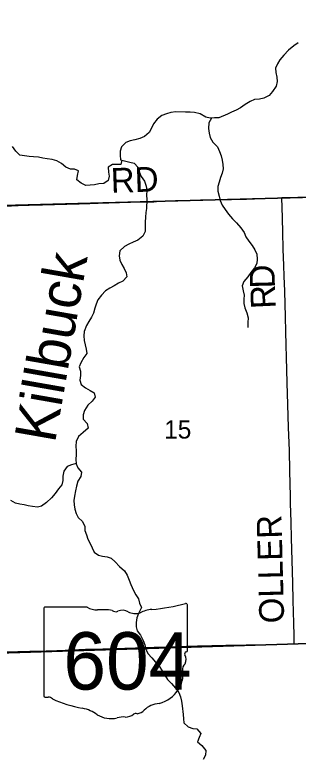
# Model space of a CAD drawing. Extents: x 1985906 to 2360102, y 891258 to 1222054.
# Drawn here: x 2124580 to 2128015, y 1071897 to 1080901 of the extents above; entities that cross this region are included whole.
import ezdxf

# ---------------------------------------------------------------- set-up
doc = ezdxf.new("R2010")
doc.units = 0
for name, color, linetype in [('GM_X_County_Road', 7, 'Continuous'), ('GM_X_County_Road_Text', 7, 'Continuous'), ('GM_X_Minor_River', 7, 'Continuous'), ('GM_X_Minor_River_Text', 7, 'Continuous'), ('GM_X_Section', 7, 'Continuous'), ('GM_X_Section_Text', 7, 'Continuous'), ('GM_X_State_Location', 7, 'Continuous'), ('GM_X_State_Route', 7, 'Continuous'), ('GM_X_State_Shield', 7, 'Continuous'), ('GM_X_Township_Road', 7, 'Continuous'), ('GM_X_Township_Road_Text', 7, 'Continuous')]:
    doc.layers.add(name, color=color, linetype=linetype)

msp = doc.modelspace()

# ---------------------------------------------------------------- linework, layer by layer
at = {"layer": 'GM_X_County_Road'}
for points in [[(2127818.9, 1078683.5), (2127896.1, 1078686.1), (2128010.8, 1078688.7), (2128158.5, 1078691.5), (2128437.4, 1078697.8), (2128634.2, 1078704.4), (2128699.8, 1078706.5), (2128896.4, 1078713), (2129109.6, 1078719.8), (2129388.4, 1078726), (2129650.9, 1078732.6), (2129880.4, 1078740.4), (2130175.5, 1078748.2), (2130487.2, 1078755.3), (2130749.6, 1078763.8), (2131077.7, 1078772), (2131490.4, 1078782.6)], [(2124457, 1078580.5), (2124621.1, 1078586.2), (2124752.2, 1078591.6), (2124916.2, 1078596.7), (2125211.5, 1078605.1), (2125359.1, 1078608.7), (2125490.4, 1078612.1), (2125588.7, 1078615.7), (2125850.6, 1078624.3), (2125981.3, 1078628.3), (2126095.6, 1078631), (2126193.4, 1078632.5), (2126239.2, 1078632.8), (2126264.4, 1078634), (2126298.2, 1078635.6), (2126375.4, 1078640.2), (2126459.8, 1078645.3), (2126492.7, 1078646.6), (2126527.5, 1078648), (2126617.7, 1078650.5), (2126830.7, 1078655.2), (2126896.2, 1078656.6), (2127011, 1078659.1), (2127207.8, 1078662.3), (2127388.2, 1078666.9), (2127585, 1078673.8), (2127781.5, 1078682.4), (2127818.9, 1078683.5)]]:
    msp.add_lwpolyline(points, dxfattribs=at)
at = {"layer": 'GM_X_Minor_River'}
for points in [[(2128015.6, 1080561.7), (2127963.6, 1080523.5), (2127899.6, 1080471.3), (2127841.7, 1080413.1), (2127791.7, 1080356.9), (2127765.8, 1080306.8), (2127741.9, 1080252.6), (2127746, 1080200.4), (2127756.1, 1080144.3), (2127760.2, 1080090.2), (2127746.4, 1080034), (2127704.4, 1079971.8), (2127662.5, 1079921.6), (2127600.5, 1079889.5), (2127544.4, 1079879.4), (2127486.4, 1079873.3), (2127434.4, 1079851.2), (2127372.4, 1079813.1), (2127314.4, 1079770.9), (2127262.4, 1079742.8), (2127208.4, 1079718.6), (2127156.4, 1079694.5), (2127052.4, 1079650.3), (2127000.3, 1079650.2), (2126948.3, 1079646.2), (2126896.2, 1079658.2), (2126828, 1079698.2), (2126757.9, 1079716.1), (2126705.8, 1079720.1), (2126649.8, 1079722.1), (2126533.6, 1079725.9), (2126471.6, 1079715.8), (2126417.5, 1079701.8), (2126361.5, 1079681.6), (2126303.6, 1079635.5), (2126261.6, 1079579.3), (2126235.7, 1079527.1), (2126207.8, 1079474.9), (2126153.8, 1079426.8), (2126093.8, 1079402.6), (2126035.8, 1079386.5), (2125979.7, 1079374.4), (2125927.7, 1079352.3), (2125871.8, 1079300.1), (2125857.9, 1079248), (2125858, 1079197.9), (2125862.1, 1079141.7), (2125974.3, 1079113.8), (2126026.4, 1079101.8), (2126074.5, 1079047.7), (2126092.7, 1078989.6), (2126110.8, 1078939.5), (2126153, 1078881.4), (2126171.1, 1078823.2), (2126179.2, 1078771.1), (2126177.3, 1078715), (2126179.4, 1078660.8), (2126175.7, 1078552.6), (2126169.8, 1078502.4), (2126163.9, 1078446.3), (2126160, 1078386.1), (2126160.1, 1078328), (2126158.2, 1078273.8), (2126130.3, 1078217.7), (2126070.3, 1078169.5), (2126016.3, 1078145.4), (2125960.3, 1078121.2), (2125908.3, 1078089.1), (2125854.4, 1078036.9), (2125844.5, 1077978.8), (2125854.6, 1077926.6), (2125878.7, 1077874.5), (2125904.9, 1077822.4), (2125931, 1077772.3), (2125937.1, 1077722.2), (2125891.2, 1077670), (2125837.2, 1077645.9), (2125785.2, 1077611.8), (2125731.2, 1077585.6), (2125679.2, 1077553.5), (2125629.2, 1077501.3), (2125585.3, 1077445.1), (2125567.4, 1077393), (2125551.5, 1077342.8), (2125533.6, 1077282.7)], [(2126965.1, 1079647.5), (2126930.4, 1079592), (2126928.5, 1079523.8), (2126936.6, 1079463.7), (2126948.7, 1079413.6), (2126980.9, 1079357.5), (2127037.1, 1079299.4), (2127063.2, 1079241.3), (2127083.4, 1079189.2), (2127095.5, 1079137), (2127101.6, 1079086.9), (2127105.7, 1079034.8), (2127093.8, 1078980.6), (2127073.9, 1078928.5), (2127056, 1078872.3), (2127042.1, 1078818.2), (2127042.2, 1078764), (2127056.3, 1078701.9), (2127070.5, 1078649.8), (2127092.6, 1078593.6), (2127128.8, 1078539.6), (2127168.9, 1078481.4), (2127219.1, 1078427.4), (2127269.3, 1078377.3), (2127321.4, 1078317.2), (2127359.6, 1078259.1), (2127379.7, 1078207), (2127415.9, 1078156.9), (2127458, 1078104.8), (2127488.2, 1078048.7), (2127512.3, 1077996.6), (2127516.4, 1077938.4), (2127512.5, 1077884.3), (2127486.6, 1077834.1), (2127440.7, 1077776), (2127402.8, 1077721.8), (2127356.8, 1077665.6), (2127336.9, 1077613.4), (2127349.1, 1077553.3), (2127359.2, 1077501.2), (2127355.3, 1077451), (2127355.4, 1077400.9), (2127367.5, 1077348.8), (2127393.7, 1077284.7), (2127407.8, 1077224.5), (2127403.9, 1077168.4), (2127404, 1077114.2), (2127406, 1077108.2)], [(2125878.1, 1079137.7), (2125866.2, 1079083.6), (2125762.1, 1079083.5), (2125710.1, 1079051.3), (2125714.2, 1078993.2), (2125724.3, 1078943.1), (2125712.4, 1078892.9), (2125658.5, 1078854.8), (2125598.4, 1078850.7), (2125544.4, 1078838.6), (2125494.3, 1078836.5), (2125442.3, 1078830.5), (2125386.1, 1078860.5), (2125332, 1078900.5), (2125337.9, 1078952.7), (2125353.8, 1079008.8), (2125303.7, 1079030.8), (2125253.6, 1079028.8), (2125197.5, 1079054.8), (2125145.4, 1079096.8), (2125089.2, 1079130.9), (2125031.1, 1079144.8), (2124973.1, 1079152.8), (2124921, 1079162.8), (2124866.9, 1079174.7), (2124804.8, 1079178.7), (2124752.7, 1079182.6), (2124696.7, 1079190.6), (2124642.6, 1079198.5), (2124592.4, 1079246.6), (2124552.3, 1079304.7)], [(2125533.6, 1077282.7), (2125509.7, 1077232.5), (2125477.7, 1077182.4), (2125449.8, 1077132.2), (2125421.9, 1077060), (2125416, 1077005.8), (2125420.2, 1076949.7), (2125434.3, 1076897.6), (2125446.4, 1076845.5), (2125454.5, 1076793.4), (2125414.6, 1076743.2), (2125378.7, 1076681), (2125360.7, 1076630.9), (2125376.9, 1076578.8), (2125377, 1076524.6), (2125369.1, 1076470.5), (2125383.2, 1076416.3), (2125435.4, 1076376.3), (2125491.5, 1076346.3), (2125541.6, 1076314.3), (2125553.7, 1076264.2), (2125517.8, 1076214), (2125465.8, 1076165.8), (2125423.9, 1076103.6), (2125408, 1076047.4), (2125408.1, 1075995.3), (2125458.3, 1075945.3), (2125468.4, 1075889.1), (2125406.5, 1075834.9), (2125352.5, 1075784.8), (2125324.6, 1075724.6), (2125318.7, 1075668.4), (2125322.8, 1075614.3), (2125324.9, 1075564.2), (2125321, 1075510), (2125325.2, 1075455.9), (2125345.3, 1075405.8), (2125387.4, 1075355.7), (2125379.5, 1075299.6), (2125345.6, 1075243.4), (2125329.7, 1075183.2), (2125313.8, 1075129.1), (2125301.9, 1075062.9), (2125296, 1075008.8), (2125298.2, 1074956.6), (2125306.3, 1074904.5), (2125322.4, 1074852.4), (2125346.5, 1074802.3), (2125400.7, 1074754.3), (2125426.8, 1074696.2), (2125428.9, 1074646), (2125447.1, 1074591.9), (2125463.2, 1074539.8), (2125495.3, 1074487.7), (2125519.5, 1074435.6), (2125543.6, 1074381.5), (2125593.7, 1074345.5), (2125643.8, 1074333.5), (2125697.9, 1074327.6), (2125748, 1074309.6), (2125798.1, 1074267.5), (2125850.3, 1074211.4), (2125908.5, 1074157.3), (2125942.6, 1074103.3), (2125966.8, 1074045.1), (2125986.9, 1073991), (2126017.1, 1073916.9), (2126047.2, 1073866.8), (2126077.4, 1073816.7), (2126091.5, 1073764.6), (2126115.6, 1073710.5), (2126077.7, 1073640.3), (2126057.8, 1073588.1), (2126051.9, 1073532), (2126052.1, 1073477.9), (2126064.2, 1073427.8), (2126104.3, 1073377.7), (2126136.5, 1073313.6), (2126154.6, 1073261.4), (2126166.7, 1073207.3), (2126192.9, 1073155.2), (2126239, 1073101.2), (2126285.2, 1073051.1), (2126331.4, 1073001), (2126367.5, 1072944.9), (2126397.6, 1072892.8), (2126431.8, 1072840.7), (2126477.9, 1072788.7), (2126528.1, 1072732.6), (2126566.3, 1072682.5), (2126588.4, 1072630.4), (2126600.5, 1072574.3), (2126608.6, 1072520.1), (2126620.9, 1072415.9), (2126623, 1072361.8), (2126627.1, 1072311.7), (2126681.3, 1072265.6), (2126737.4, 1072243.6), (2126787.4, 1072239.7), (2126835.6, 1072185.6), (2126815.7, 1072135.5)], [(2125324.9, 1075459.1), (2125267.1, 1075441.8), (2125213.1, 1075423.7), (2125175.2, 1075365.5), (2125163.3, 1075305.4), (2125163.4, 1075251.2), (2125149.5, 1075201.1), (2125107.5, 1075150.9), (2125069.6, 1075096.8), (2125023.7, 1075042.6), (2124963.7, 1074984.4), (2124903.8, 1074942.2), (2124853.7, 1074930.1), (2124793.6, 1074936.1), (2124743.6, 1074946), (2124693.5, 1074956), (2124639.4, 1074966), (2124589.3, 1074975.9), (2124533.2, 1075010)], [(2126815.7, 1072135.5), (2126795.8, 1072081.3), (2126847.9, 1072037.3), (2126896.1, 1071977.2), (2126892.2, 1071921), (2126864.3, 1071868.9)]]:
    msp.add_lwpolyline(points, dxfattribs=at)
at = {"layer": 'GM_X_Section'}
for points in [[(2123645, 1083931.9), (2128981.7, 1084099.3), (2129127.4, 1078714.6), (2123828.6, 1078571.4)], [(2123828.6, 1078571.4), (2129127.4, 1078714.6), (2129311.2, 1073314.1), (2123986.5, 1073146.8)], [(2123986.5, 1073146.8), (2129311.2, 1073314.1), (2129482.6, 1067959.6), (2124125.9, 1067820.2)]]:
    msp.add_lwpolyline(points, close=True, dxfattribs=at)
at = {"layer": 'GM_X_State_Route'}
for points in [[(2124467.8, 1073173.1), (2124763, 1073181), (2124959.8, 1073187.2), (2125091, 1073191.9), (2125189.4, 1073196.4), (2125434.9, 1073205.2), (2125533.2, 1073207.9), (2125648, 1073210.6), (2125779.1, 1073214.6), (2126041.2, 1073222.6), (2126123.1, 1073225.3), (2126177.2, 1073227.2)], [(2126177.2, 1073227.2), (2126205.1, 1073228.1), (2126270.6, 1073230.1), (2126434, 1073235.5), (2126581.1, 1073241), (2126663, 1073243.4), (2126794.2, 1073245.9), (2127138.8, 1073253.9), (2127384.8, 1073260.4), (2127663.8, 1073265), (2127909.9, 1073271.4), (2127966.4, 1073272.9), (2128155.9, 1073277.7)]]:
    msp.add_lwpolyline(points, dxfattribs=at)
at = {"layer": 'GM_X_State_Shield'}
for p, q in [((2124931.8, 1073698.8), (2124931.8, 1072642.2)), ((2125458.5, 1073717), (2124948.9, 1073717)), ((2126672, 1073190.4), (2126672, 1073743.2)), ((2126671.8, 1073190.6), (2126672, 1073190.4))]:
    msp.add_line(p, q, dxfattribs=at)
for centre, major_axis, start_param, end_param in [((2126052.1, 1075157.6), (1845.5, 0), 4.814394, 5.042369), ((2126652.7, 1073745.5), (19.4, 0), 6.141152, 7.989035), ((2124951.7, 1073701.1), (20.2, 0), 1.712693, 3.28349), ((2125579.9, 1073839.7), (195.5, 0), 4.042523, 4.731795), ((2125644.7, 1073123.8), (702, 0), 1.404758, 1.657858), ((2125804.1, 1073706.5), (56.4, 0), 3.836095, 5.185415), ((2125886.9, 1073584.4), (117.3, 0), 0.950623, 2.079405), ((2126038.3, 1073751.9), (141.1, 0), 4.081561, 5.145723), ((2126287.5, 1073394.3), (371.3, 0), 1.699011, 2.107814), ((2126667.5, 1073149.9), (30, 0), 1.883978, 3.671073), ((2126476.8, 1073080), (180, 0), 5.934695, 6.695948), ((2126651.3, 1073188.3), (20.7, 0), 5.05454, 6.418171), ((2126741.4, 1072959.1), (130.9, 0), 2.387724, 3.262537), ((2126155.5, 1072888.8), (461.6, 0), 5.101752, 6.440018), ((2124951.9, 1072639.9), (20.3, 0), 3.00124, 4.508301), ((2124955, 1072748), (155.2, 0), 4.665946, 4.897461), ((2124986.7, 1072581.2), (56, 0), 0.519207, 1.627899), ((2125693.3, 1073530.6), (1332.7, 0), 4.195997, 4.488961), ((2125296, 1072167.5), (417, 0), 0.823519, 1.323587), ((2126350.1, 1072345.5), (252.8, 0), 1.647645, 2.488434), ((2125747, 1072576), (264.6, 0), 4.026481, 4.996735), ((2125919.2, 1072496.9), (141, 0), 4.691044, 5.507374), ((2126046.7, 1072394.5), (39.7, 0), 1.147584, 2.315152), ((2126029.8, 1072539.8), (149.1, 0), 4.937069, 5.64225), ((2125899.9, 1072210.7), (217.4, 0), 1.495662, 1.94098)]:
    msp.add_ellipse(centre, major_axis=major_axis, ratio=0.8, start_param=start_param, end_param=end_param, dxfattribs=at)
at = {"layer": 'GM_X_Township_Road'}
for points in [[(2127960.5, 1073520.3), (2127953.9, 1073797.8), (2127948.6, 1074010.7), (2127935.1, 1074551.5), (2127929.1, 1074748.1), (2127923.1, 1074977.4), (2127921.2, 1075059.3), (2127915.1, 1075370.6), (2127909, 1075616.2), (2127899.5, 1075894.7), (2127891.5, 1076173.2), (2127883.5, 1076435.3), (2127874.8, 1076746.7), (2127870.5, 1076894.2), (2127866.1, 1077058), (2127861.1, 1077238.2), (2127852.5, 1077549.6), (2127846.5, 1077729.7), (2127842.3, 1077860.7), (2127834.8, 1078057.3), (2127827.5, 1078270.3), (2127819, 1078581.7), (2127818.9, 1078666.2), (2127818.9, 1078683.5)], [(2127966.4, 1073272.9), (2127966.2, 1073289.2), (2127965.3, 1073373.3), (2127960.5, 1073520.3)]]:
    msp.add_lwpolyline(points, dxfattribs=at)

# ---------------------------------------------------------------- texts
at = {"layer": 'GM_X_County_Road_Text'}
msp.add_text('RD', height=300, rotation=1.97382, dxfattribs=at).set_placement((2125748.2, 1078740.7))
at = {"layer": 'GM_X_Minor_River_Text'}
msp.add_text('Killbuck', height=500.18, rotation=80.05892, dxfattribs=at).set_placement((2125066, 1075695.7))
at = {"layer": 'GM_X_Section_Text'}
msp.add_text('15', height=221, rotation=0.00001, dxfattribs=at).set_placement((2126390.7, 1075761.5))
at = {"layer": 'GM_X_State_Location'}
msp.add_text('604', height=1, rotation=0.00001, dxfattribs=at).set_placement((2125429.3, 1073027.5))
for s in ['s', 'r']:
    msp.add_text(s, height=1, dxfattribs=at).set_placement((2125782.3, 1073100.3))
at = {"layer": 'GM_X_State_Shield'}
msp.add_text('604', height=696.1, dxfattribs=at).set_placement((2125168, 1072716.7))
at = {"layer": 'GM_X_Township_Road_Text'}
for s, rotation, p in [('D', 91.45723, (2127733.6, 1077585.9)), ('R', 92.58077, (2127744.7, 1077341.3)), ('OLLER', 91.49094, (2127845.7, 1073524.3))]:
    msp.add_text(s, height=300, rotation=rotation, dxfattribs=at).set_placement(p)

doc.saveas('drawing.dxf')
